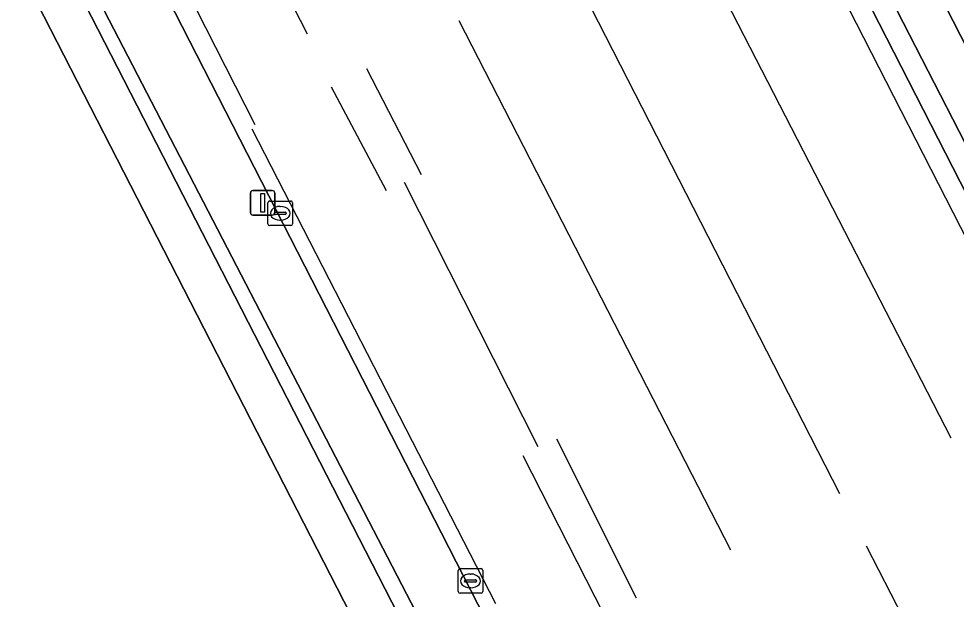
# Model space of a CAD drawing. Extents: x 158455 to 159797, y 387218 to 388672.
# Drawn here: x 159133.04 to 159171.08, y 387476.86 to 387500.43 of the extents above; entities that cross this region are included whole.
import ezdxf

# ---------------------------------------------------------------- set-up
doc = ezdxf.new("R2010")
doc.units = 0
for name, color, linetype in [('IMGEO_Groenvoorziening', 7, 'Continuous'), ('IMGEO_Hek', 7, 'Continuous'), ('IMGEO_Kolk', 7, 'Continuous'), ('IMGEO_Lichtmast', 7, 'Continuous'), ('IMGEO_Pand', 7, 'Continuous'), ('IMGEO_Voetpad_open', 7, 'Continuous')]:
    doc.layers.add(name, color=color, linetype=linetype)

msp = doc.modelspace()

# ---------------------------------------------------------------- linework, layer by layer
at = {"layer": 'IMGEO_Groenvoorziening'}
for points in [[(159181.83, 387517.056), (159167.842, 387544.44), (159152.431, 387536.583), (159178.552, 387485.484), (159192.307, 387458.609), (159189.892, 387457.367), (159170.383, 387447.329), (159173.973, 387440.238), (159212.144, 387462.192), (159250.692, 387484.096), (159270.982, 387495.792), (159273.219, 387497.081), (159271.685, 387500), (159182.93, 387672.441)], [(159169.155, 387437.467), (159170.983, 387438.519), (159167.872, 387444.948), (159167.45, 387445.82), (159128.252, 387522.415), (159133.657, 387525.085), (159130.188, 387531.865), (159119.81, 387525.491), (159123.068, 387526.158), (159123.276, 387526.283), (159161.61, 387452.318), (159160.9, 387451.958), (159161.259, 387451.075), (159159.251, 387450.057), (159159.513, 387449.265)]]:
    msp.add_lwpolyline(points, dxfattribs=at)
for points in [[(159108.669, 387518.647), (159110.177, 387515.573), (159124.499, 387522.899), (159136.249, 387500), (159160.9, 387451.958), (159161.61, 387452.318), (159123.276, 387526.283), (159123.068, 387526.158), (159119.81, 387525.491)], [(159164.351, 387507.284), (159175.442, 387485.606), (159176.243, 387486.024), (159165.137, 387507.668)]]:
    msp.add_lwpolyline(points, close=True, dxfattribs=at)
at = {"layer": 'IMGEO_Hek'}
for points in [[(159151.615, 387530.396), (159186.657, 387461.841)], [(159161.61, 387452.318), (159123.276, 387526.283)], [(159133.728, 387521.332), (159144.742, 387499.81)], [(159130.604, 387519.749), (159142.62, 387496.129)], [(159170.883, 387483.403), (159159.846, 387504.873)], [(159166.354, 387481.143), (159155.378, 387502.623)], [(159150.895, 387500.351), (159161.922, 387478.87)], [(159147.154, 387498.409), (159149.368, 387494.11)], [(159145.721, 387497.669), (159147.943, 387493.462)], [(159142.501, 387495.955), (159152.392, 387476.692)], [(159154.116, 387483.054), (159148.7, 387493.776)], [(159154.867, 387483.37), (159158.1, 387476.918)], [(159156.798, 387476.237), (159153.506, 387482.684)], [(159167.427, 387479.03), (159178.437, 387457.609)]]:
    msp.add_lwpolyline(points, dxfattribs=at)
at = {"layer": 'IMGEO_Kolk'}
for p, q in [((159143.152, 387492.103), (159143.152, 387492.955)), ((159143.227, 387493.029), (159144.079, 387493.029)), ((159144.153, 387492.955), (159144.153, 387492.103)), ((159143.454, 387492.572), (159143.852, 387492.572)), ((159143.64, 387492.809), (159143.665, 387492.809)), ((159143.411, 387492.523), (159143.411, 387492.535)), ((159143.849, 387492.486), (159143.451, 387492.486)), ((159143.663, 387492.249), (159143.638, 387492.249)), ((159143.895, 387492.535), (159143.895, 387492.523)), ((159144.079, 387492.029), (159143.227, 387492.029)), ((159150.947, 387478.107), (159151.799, 387478.107)), ((159150.872, 387477.181), (159150.872, 387478.033)), ((159151.36, 387477.887), (159151.385, 387477.887)), ((159151.873, 387478.033), (159151.873, 387477.181)), ((159151.131, 387477.601), (159151.131, 387477.613)), ((159151.569, 387477.564), (159151.171, 387477.564)), ((159151.174, 387477.65), (159151.572, 387477.65)), ((159151.615, 387477.613), (159151.615, 387477.601)), ((159151.799, 387477.107), (159150.947, 387477.107)), ((159151.383, 387477.327), (159151.358, 387477.327))]:
    msp.add_line(p, q, dxfattribs=at)
for points in [[(159143.152, 387492.103), (159143.152, 387492.955)], [(159143.227, 387493.029), (159144.079, 387493.029)], [(159144.153, 387492.955), (159144.153, 387492.103)], [(159144.079, 387492.029), (159143.227, 387492.029)], [(159150.947, 387478.107), (159151.799, 387478.107)], [(159150.872, 387477.181), (159150.872, 387478.033)], [(159151.873, 387478.033), (159151.873, 387477.181)], [(159151.799, 387477.107), (159150.947, 387477.107)]]:
    msp.add_lwpolyline(points, dxfattribs=at)
for centre, radius, start, end in [((159143.229, 387492.953), 0.0765, 91.552, 178.448), ((159143.229, 387492.953), 0.0765, 91.552, 178.448), ((159144.077, 387492.953), 0.0765, 1.552, 88.448), ((159144.077, 387492.953), 0.0765, 1.552, 88.448), ((159143.451, 387492.532), 0.0403, 85.8775, 175.7526), ((159143.856, 387492.534), 0.0386, 1.7309, 96.639), ((159143.448, 387492.522), 0.0366, 178.938, 274.7102), ((159143.852, 387492.529), 0.043, 264.8664, 352.4533), ((159143.229, 387492.105), 0.0765, 181.552, 268.448), ((159143.229, 387492.105), 0.0765, 181.552, 268.448), ((159144.077, 387492.105), 0.0765, 271.552, 358.448), ((159144.077, 387492.105), 0.0765, 271.552, 358.448), ((159150.949, 387478.031), 0.0765, 91.552, 178.448), ((159150.949, 387478.031), 0.0765, 91.552, 178.448), ((159151.797, 387478.031), 0.0765, 1.552, 88.448), ((159151.797, 387478.031), 0.0765, 1.552, 88.448), ((159151.171, 387477.61), 0.0403, 85.8775, 175.7526), ((159151.168, 387477.6), 0.0366, 178.938, 274.7102), ((159151.572, 387477.607), 0.043, 264.8664, 352.4533), ((159151.576, 387477.612), 0.0386, 1.7309, 96.639), ((159150.949, 387477.183), 0.0765, 181.552, 268.448), ((159150.949, 387477.183), 0.0765, 181.552, 268.448), ((159151.797, 387477.183), 0.0765, 271.552, 358.448), ((159151.797, 387477.183), 0.0765, 271.552, 358.448)]:
    msp.add_arc(centre, radius, start, end, dxfattribs=at)
for centre, major_axis, ratio, start_param, end_param in [((159143.639, 387492.529), (-0.387, 0.002), 0.722429, 4.712389, 7.853982), ((159143.664, 387492.529), (-0.39, 0.002), 0.717154, 1.570796, 4.712389), ((159151.359, 387477.607), (-0.387, 0.002), 0.722429, 4.712389, 7.853982), ((159151.384, 387477.607), (-0.39, 0.002), 0.717154, 1.570796, 4.712389)]:
    msp.add_ellipse(centre, major_axis=major_axis, ratio=ratio, start_param=start_param, end_param=end_param, dxfattribs=at)
at = {"layer": 'IMGEO_Lichtmast'}
for p, q in [((159142.438, 387492.555), (159142.438, 387493.355)), ((159142.438, 387493.355), (159142.438, 387492.555)), ((159142.538, 387493.455), (159143.328, 387493.455)), ((159143.328, 387493.455), (159142.538, 387493.455)), ((159143.428, 387493.355), (159143.428, 387492.555)), ((159143.428, 387492.555), (159143.428, 387493.355)), ((159143.328, 387492.455), (159142.538, 387492.455)), ((159142.538, 387492.455), (159143.328, 387492.455))]:
    msp.add_line(p, q, dxfattribs=at)
msp.add_lwpolyline([(159142.858, 387493.33), (159143.008, 387493.33), (159143.008, 387492.58), (159142.858, 387492.58), (159142.858, 387493.33)], dxfattribs=at)
for centre, start, end in [((159142.538, 387493.355), 90, 180), ((159142.538, 387493.355), 90, 180), ((159143.328, 387493.355), 0, 90), ((159143.328, 387493.355), 360, 90), ((159142.538, 387492.555), 180, 270), ((159142.538, 387492.555), 180, 270), ((159143.328, 387492.555), 270, 0), ((159143.328, 387492.555), 270, 0)]:
    msp.add_arc(centre, 0.1, start, end, dxfattribs=at)
at = {"layer": 'IMGEO_Pand'}
msp.add_lwpolyline([(159156.811, 387449.824), (159158.181, 387450.55), (159160.08, 387451.556), (159147.747, 387475.562), (159147.042, 387475.201), (159134.325, 387500), (159123.765, 387520.592), (159111.908, 387514.526), (159112, 387514.346), (159114.173, 387510.11), (159113.583, 387509.807)], dxfattribs=at)
at = {"layer": 'IMGEO_Voetpad_open'}
for points in [[(159155.38, 387548.834), (159139.324, 387544.489), (159139.992, 387543.233), (159139.101, 387542.753), (159141.541, 387537.995), (159130.188, 387531.865), (159133.657, 387525.085), (159128.252, 387522.415), (159167.45, 387445.82), (159170.383, 387447.329), (159189.892, 387457.367), (159192.307, 387458.609), (159178.552, 387485.484), (159152.431, 387536.583), (159152.117, 387537.197), (159167.529, 387545.053), (159167.842, 387544.44), (159181.83, 387517.056)], [(159105.773, 387511.152), (159112, 387514.346), (159111.908, 387514.526), (159123.765, 387520.592), (159134.325, 387500), (159147.042, 387475.201), (159147.747, 387475.562), (159160.08, 387451.556), (159160.9, 387451.958), (159136.249, 387500), (159124.499, 387522.899), (159110.177, 387515.573), (159108.669, 387518.647), (159100.98, 387513.924), (159100.182, 387513.436)]]:
    msp.add_lwpolyline(points, dxfattribs=at)
msp.add_lwpolyline([(159176.243, 387486.024), (159175.442, 387485.606), (159164.351, 387507.284), (159165.137, 387507.668)], close=True, dxfattribs=at)

doc.saveas('drawing.dxf')
